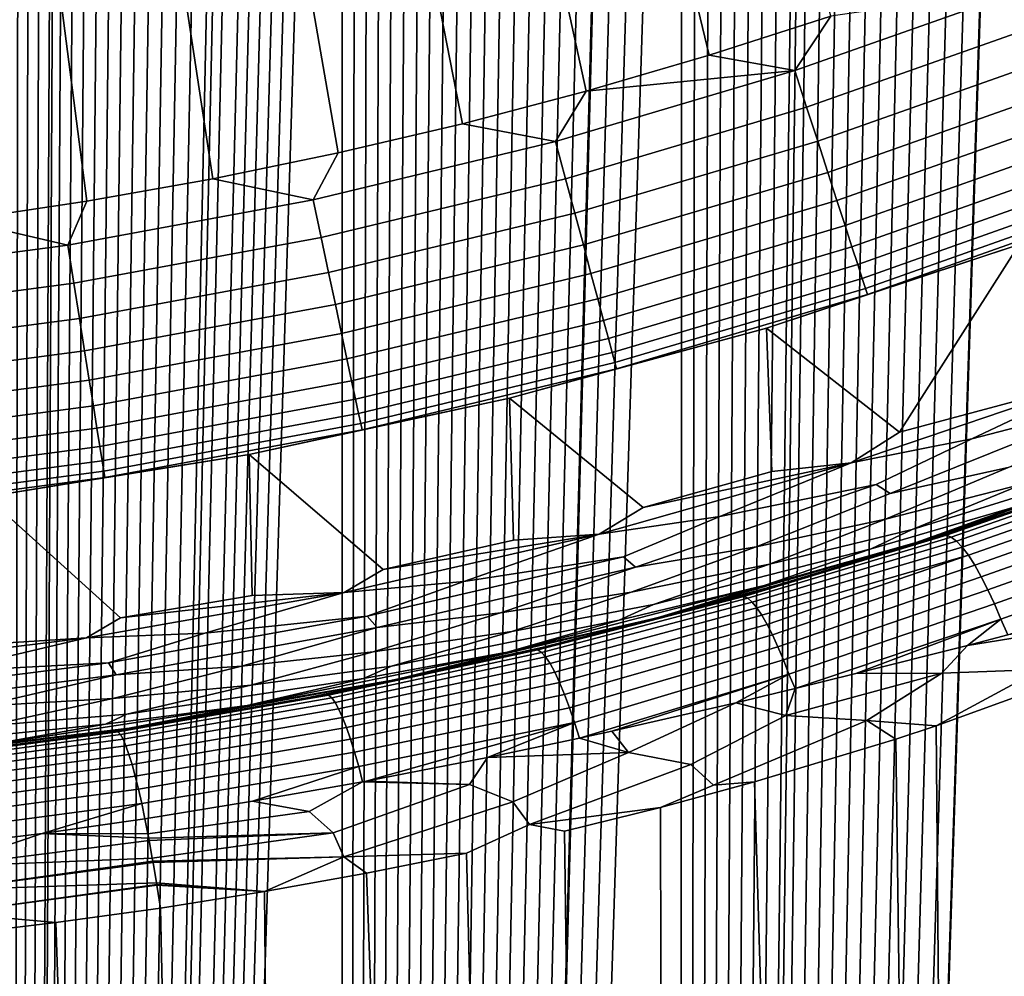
# Model space of a CAD drawing. Header units: metres. Extents: x -109 to 109, y -100 to 58.
# Tile 329 of 642: x 2.51 to 6.05, y -32.37 to -28.92. Entities that reach past the tile are written whole.
import ezdxf

# ---------------------------------------------------------------- set-up
doc = ezdxf.new("R2010")
doc.units = ezdxf.units.M
doc.layers.add('solid_21_062_100_XXX', color=7, linetype='CONTINUOUS')

msp = doc.modelspace()

# ---------------------------------------------------------------- linework, layer by layer
at = {"layer": 'solid_21_062_100_XXX'}
for points in [[(2.450429, -62.700001, -20.382187), (2.468585, -23.702034, -20.380392), (2.509579, -23.747519, -20.376291)], [(2.450429, -62.700001, -20.382187), (2.509579, -23.747519, -20.376291), (2.551752, -23.793871, -20.372)], [(2.450429, -62.700001, -20.382187), (2.551752, -23.793871, -20.372), (2.595147, -23.841135, -20.367508)], [(2.450429, -62.700001, -20.382187), (2.595147, -23.841135, -20.367508), (2.639704, -23.889252, -20.362818)], [(2.450429, -62.700001, -20.382187), (2.639704, -23.889252, -20.362818), (2.652299, -23.902782, -20.361477)], [(2.450429, -62.700001, -20.382187), (2.652299, -23.902782, -20.361477), (2.685444, -23.938244, -20.357918)], [(2.450429, -62.700001, -20.382187), (2.685444, -23.938244, -20.357918), (2.732424, -23.988165, -20.352798)], [(2.450429, -62.700001, -20.382187), (2.732424, -23.988165, -20.352798), (2.780701, -24.039076, -20.347443)], [(2.450429, -62.700001, -20.382187), (2.780701, -24.039076, -20.347443), (2.830244, -24.090942, -20.341846)], [(2.450429, -62.700001, -20.382187), (2.830244, -24.090942, -20.341846), (2.881027, -24.143745, -20.336008)], [(2.450429, -62.700001, -20.382187), (2.881027, -24.143745, -20.336008), (2.933118, -24.197546, -20.329908)], [(2.450429, -62.700001, -20.382187), (2.933118, -24.197546, -20.329908), (2.986582, -24.252407, -20.323534)], [(2.450429, -62.700001, -20.382187), (2.986582, -24.252407, -20.323534), (3.041437, -24.30835, -20.316874)], [(2.450429, -62.700001, -20.382187), (3.041437, -24.30835, -20.316874), (3.097605, -24.365299, -20.309923)], [(2.450429, -62.700001, -20.382187), (3.097605, -24.365299, -20.309923), (3.155154, -24.423321, -20.30267)], [(2.450429, -62.700001, -20.382187), (3.155154, -24.423321, -20.30267), (3.214164, -24.482489, -20.295092)], [(2.450429, -62.700001, -20.382187), (3.214164, -24.482489, -20.295092), (3.274699, -24.542862, -20.287169)], [(2.450429, -62.700001, -20.382187), (3.274699, -24.542862, -20.287169), (3.298884, -24.566898, -20.28396)], [(2.450429, -62.700001, -20.382187), (3.298884, -24.566898, -20.28396), (3.336655, -24.604347, -20.278904)], [(2.450429, -62.700001, -20.382187), (3.336655, -24.604347, -20.278904), (3.400076, -24.666988, -20.270279)], [(2.450429, -62.700001, -20.382187), (3.400076, -24.666988, -20.270279), (3.443219, -24.709433, -20.264318)], [(2.450429, -62.700001, -20.382187), (3.443219, -24.709433, -20.264318), (3.487085, -24.752453, -20.258179)], [(2.450429, -62.700001, -20.382187), (3.487085, -24.752453, -20.258179), (3.531701, -24.796076, -20.251854)], [(2.450429, -62.700001, -20.382187), (3.531701, -24.796076, -20.251854), (3.577016, -24.840256, -20.245344)], [(2.450429, -62.700001, -20.382187), (3.577016, -24.840256, -20.245344), (3.623007, -24.884975, -20.238653)], [(2.450429, -62.700001, -20.382187), (3.623007, -24.884975, -20.238653), (3.669708, -24.930264, -20.231768), (3.668262, -62.700001, -20.231981)], [(3.668262, -62.700001, -20.231981), (3.669708, -24.930264, -20.231768), (3.717154, -24.976149, -20.22468)], [(3.668262, -62.700001, -20.231981), (3.717154, -24.976149, -20.22468), (3.76538, -25.022659, -20.217381)], [(3.668262, -62.700001, -20.231981), (3.76538, -25.022659, -20.217381), (3.814418, -25.069824, -20.20986)], [(3.668262, -62.700001, -20.231981), (3.814418, -25.069824, -20.20986), (3.864271, -25.117647, -20.202112)], [(3.668262, -62.700001, -20.231981), (3.864271, -25.117647, -20.202112), (3.914855, -25.166061, -20.194145)], [(3.668262, -62.700001, -20.231981), (3.914855, -25.166061, -20.194145), (3.967694, -25.216515, -20.185709)], [(3.668262, -62.700001, -20.231981), (3.967694, -25.216515, -20.185709), (4.018344, -25.264765, -20.177513)], [(3.668262, -62.700001, -20.231981), (4.018344, -25.264765, -20.177513), (4.071334, -25.315121, -20.168827)], [(3.668262, -62.700001, -20.231981), (4.071334, -25.315121, -20.168827), (4.125209, -25.366194, -20.159874)], [(3.668262, -62.700001, -20.231981), (4.125209, -25.366194, -20.159874), (4.180007, -25.418011, -20.150642)], [(3.668262, -62.700001, -20.231981), (4.180007, -25.418011, -20.150642), (4.235645, -25.470512, -20.141142)], [(3.668262, -62.700001, -20.231981), (4.235645, -25.470512, -20.141142), (4.2921, -25.52368, -20.131371)], [(3.668262, -62.700001, -20.231981), (4.2921, -25.52368, -20.131371), (4.349421, -25.577551, -20.121313)], [(3.668262, -62.700001, -20.231981), (4.349421, -25.577551, -20.121313), (4.407659, -25.632166, -20.110952)], [(3.668262, -62.700001, -20.231981), (4.407659, -25.632166, -20.110952), (4.466864, -25.687563, -20.100275)], [(3.668262, -62.700001, -20.231981), (4.466864, -25.687563, -20.100275), (4.527086, -25.74378, -20.089262)], [(3.668262, -62.700001, -20.231981), (4.527086, -25.74378, -20.089262), (4.588316, -25.800812, -20.077909)], [(3.668262, -62.700001, -20.231981), (4.588316, -25.800812, -20.077909), (4.647341, -25.8557, -20.066816)], [(3.668262, -62.700001, -20.231981), (4.647341, -25.8557, -20.066816), (4.650437, -25.858576, -20.066231)], [(3.668262, -62.700001, -20.231981), (4.650437, -25.858576, -20.066231), (4.713496, -25.917107, -20.054207)], [(3.668262, -62.700001, -20.231981), (4.713496, -25.917107, -20.054207), (4.777555, -25.97645, -20.041822)], [(3.668262, -62.700001, -20.231981), (4.777555, -25.97645, -20.041822), (4.842675, -26.036648, -20.029055)], [(3.668262, -62.700001, -20.231981), (4.842675, -26.036648, -20.029055), (4.892247, -26.082384, -20.019215), (4.877259, -62.700001, -20.022202)], [(4.877259, -62.700001, -20.022202), (4.892247, -26.082384, -20.019215), (4.942475, -26.128647, -20.009138)], [(4.877259, -62.700001, -20.022202), (4.942475, -26.128647, -20.009138), (4.993352, -26.175432, -19.998823)], [(4.877259, -62.700001, -20.022202), (4.993352, -26.175432, -19.998823), (5.044782, -26.222672, -19.988283)], [(4.877259, -62.700001, -20.022202), (5.044782, -26.222672, -19.988283), (5.096784, -26.270382, -19.97751)], [(4.877259, -62.700001, -20.022202), (5.096784, -26.270382, -19.97751), (5.149389, -26.318584, -19.966497)], [(4.877259, -62.700001, -20.022202), (5.149389, -26.318584, -19.966497), (5.202631, -26.3673, -19.955231)], [(4.877259, -62.700001, -20.022202), (5.202631, -26.3673, -19.955231), (5.25654, -26.41655, -19.943699)], [(4.877259, -62.700001, -20.022202), (5.25654, -26.41655, -19.943699), (5.311149, -26.466358, -19.93189)], [(4.877259, -62.700001, -20.022202), (5.311149, -26.466358, -19.93189), (5.332459, -26.485773, -19.927246)], [(4.989884, -29.051186, 28.576704), (5.428126, -28.910105, 28.576704), (4.789046, -26.486309, 30.020081), (4.403313, -26.61524, 30.020081)], [(4.877259, -62.700001, -20.022202), (5.332459, -26.485773, -19.927246), (5.366488, -26.516747, -19.919792)], [(4.877259, -62.700001, -20.022202), (5.366488, -26.516747, -19.919792), (5.422589, -26.567738, -19.907394)], [(4.877259, -62.700001, -20.022202), (5.422589, -26.567738, -19.907394), (5.47938, -26.619284, -19.894707)], [(4.547982, -29.180349, 28.576704), (4.989884, -29.051186, 28.576704), (4.403313, -26.61524, 30.020081), (4.014115, -26.733301, 30.020081)], [(4.877259, -62.700001, -20.022202), (5.47938, -26.619284, -19.894707), (5.536794, -26.671343, -19.881739)], [(4.877259, -62.700001, -20.022202), (5.536794, -26.671343, -19.881739), (5.594869, -26.723942, -19.868477)], [(4.102744, -29.297499, 28.576704), (4.547982, -29.180349, 28.576704), (4.014115, -26.733301, 30.020081), (3.621759, -26.840401, 30.020081)], [(4.877259, -62.700001, -20.022202), (5.594869, -26.723942, -19.868477), (5.653643, -26.777103, -19.854906)], [(4.877259, -62.700001, -20.022202), (5.653643, -26.777103, -19.854906), (5.713156, -26.830854, -19.841013)], [(3.654497, -29.40255, 28.576704), (4.102744, -29.297499, 28.576704), (3.621759, -26.840401, 30.020081), (3.226553, -26.936455, 30.020081)], [(4.877259, -62.700001, -20.022202), (5.713156, -26.830854, -19.841013), (5.773446, -26.885218, -19.826782)], [(4.877259, -62.700001, -20.022202), (5.773446, -26.885218, -19.826782), (5.834549, -26.940218, -19.812197)], [(3.203571, -29.495422, 28.576704), (3.654497, -29.40255, 28.576704), (3.226553, -26.936455, 30.020081), (2.82881, -27.021387, 30.020081)], [(4.877259, -62.700001, -20.022202), (5.834549, -26.940218, -19.812197), (5.896506, -26.99588, -19.797243)], [(4.877259, -62.700001, -20.022202), (5.896506, -26.99588, -19.797243), (5.959335, -27.052219, -19.781908)], [(2.750294, -29.576052, 28.576704), (3.203571, -29.495422, 28.576704), (2.82881, -27.021387, 30.020081), (2.42884, -27.095129, 30.020081)], [(4.877259, -62.700001, -20.022202), (5.959335, -27.052219, -19.781908), (6.020229, -27.106768, -19.766882)], [(2.295, -29.644375, 28.576704), (2.750294, -29.576052, 28.576704), (2.42884, -27.095129, 30.020081), (2.02696, -27.157627, 30.020081)], [(4.877259, -62.700001, -20.022202), (6.020229, -27.106768, -19.766882), (6.02288, -27.109142, -19.766224)], [(4.877259, -62.700001, -20.022202), (6.02288, -27.109142, -19.766224), (6.087142, -27.166649, -19.750181), (6.074505, -62.700001, -19.753351)], [(6.144477, -28.806911, 28.483959), (5.428126, -28.910105, 28.576704), (5.29832, -29.106552, 28.483959)], [(6.144477, -28.806911, 28.483959), (5.29832, -29.106552, 28.483959), (5.341165, -29.238415, 28.377752), (6.194165, -28.936352, 28.377752)], [(5.29832, -29.106552, 28.483959), (5.428126, -28.910105, 28.576704), (4.989884, -29.051186, 28.576704)], [(6.194165, -28.936352, 28.377752), (5.341165, -29.238415, 28.377752), (5.380983, -29.360962, 28.259855), (6.240342, -29.056646, 28.259855)], [(5.29832, -29.106552, 28.483959), (4.989884, -29.051186, 28.576704), (4.547982, -29.180349, 28.576704)], [(6.240342, -29.056646, 28.259855), (5.380983, -29.360962, 28.259855), (5.41747, -29.473261, 28.131165), (6.282657, -29.166882, 28.131165)], [(5.29832, -29.106552, 28.483959), (4.547982, -29.180349, 28.576704), (4.43764, -29.361496, 28.483959)], [(5.29832, -29.106552, 28.483959), (4.43764, -29.361496, 28.483959), (4.473525, -29.49542, 28.377752), (5.341165, -29.238415, 28.377752)], [(4.43764, -29.361496, 28.483959), (4.547982, -29.180349, 28.576704), (4.102744, -29.297499, 28.576704)], [(6.282657, -29.166882, 28.131165), (5.41747, -29.473261, 28.131165), (5.45035, -29.574453, 27.992664), (6.320787, -29.266214, 27.992664)], [(5.341165, -29.238415, 28.377752), (4.473525, -29.49542, 28.377752), (4.506875, -29.619884, 28.259855), (5.380983, -29.360962, 28.259855)], [(6.320787, -29.266214, 27.992664), (5.45035, -29.574453, 27.992664), (5.47937, -29.663767, 27.845409), (6.354442, -29.353888, 27.845409)], [(3.564796, -29.571047, 28.483959), (4.43764, -29.361496, 28.483959), (4.102744, -29.297499, 28.576704), (3.654497, -29.40255, 28.576704)], [(4.43764, -29.361496, 28.483959), (3.564796, -29.571047, 28.483959), (3.593623, -29.706667, 28.377752), (4.473525, -29.49542, 28.377752)], [(5.380983, -29.360962, 28.259855), (4.506875, -29.619884, 28.259855), (4.537435, -29.733938, 28.131165), (5.41747, -29.473261, 28.131165)], [(6.354442, -29.353888, 27.845409), (5.47937, -29.663767, 27.845409), (5.50431, -29.740524, 27.690523), (6.383365, -29.429234, 27.690523)], [(3.564796, -29.571047, 28.483959), (3.654497, -29.40255, 28.576704), (3.203571, -29.495422, 28.576704)], [(6.383365, -29.429234, 27.690523), (5.50431, -29.740524, 27.690523), (5.524979, -29.804136, 27.529186), (6.407334, -29.491676, 27.529186)], [(5.41747, -29.473261, 28.131165), (4.537435, -29.733938, 28.131165), (4.564973, -29.836714, 27.992664), (5.45035, -29.574453, 27.992664)], [(2.682182, -29.734631, 28.483959), (3.564796, -29.571047, 28.483959), (3.203571, -29.495422, 28.576704), (2.750294, -29.576052, 28.576704)], [(4.473525, -29.49542, 28.377752), (3.593623, -29.706667, 28.377752), (3.620413, -29.832705, 28.259855), (4.506875, -29.619884, 28.259855)], [(6.407334, -29.491676, 27.529186), (5.524979, -29.804136, 27.529186), (5.541219, -29.854118, 27.362629), (6.426168, -29.540741, 27.362629)], [(6.426168, -29.540741, 27.362629), (5.541219, -29.854118, 27.362629), (5.552907, -29.890091, 27.192122), (6.439723, -29.576054, 27.192122)], [(2.682182, -29.734631, 28.483959), (2.750294, -29.576052, 28.576704), (2.295, -29.644375, 28.576704)], [(3.564796, -29.571047, 28.483959), (2.682182, -29.734631, 28.483959), (2.703871, -29.871572, 28.377752), (3.593623, -29.706667, 28.377752)], [(5.45035, -29.574453, 27.992664), (4.564973, -29.836714, 27.992664), (4.58928, -29.927423, 27.845409), (5.47937, -29.663767, 27.845409)], [(6.439723, -29.576054, 27.192122), (5.552907, -29.890091, 27.192122), (5.559954, -29.911779, 27.018965), (6.447896, -29.597343, 27.018965)], [(4.506875, -29.619884, 28.259855), (3.620413, -29.832705, 28.259855), (3.644963, -29.948202, 28.131165), (4.537435, -29.733938, 28.131165)], [(6.447896, -29.597343, 27.018965), (5.559954, -29.911779, 27.018965), (6.106299, -29.732605, 26.844654)], [(1.792216, -29.851797, 28.483959), (2.682182, -29.734631, 28.483959), (2.295, -29.644375, 28.576704), (1.838023, -29.700346, 28.576704)], [(5.47937, -29.663767, 27.845409), (4.58928, -29.927423, 27.845409), (4.610168, -30.005381, 27.690523), (5.50431, -29.740524, 27.690523)], [(3.593623, -29.706667, 28.377752), (2.703871, -29.871572, 28.377752), (2.724029, -29.99884, 28.259855), (3.620413, -29.832705, 28.259855)], [(2.682182, -29.734631, 28.483959), (1.792216, -29.851797, 28.483959), (1.806709, -29.989685, 28.377752), (2.703871, -29.871572, 28.377752)], [(4.537435, -29.733938, 28.131165), (3.644963, -29.948202, 28.131165), (3.667085, -30.052277, 27.992664), (4.564973, -29.836714, 27.992664)], [(5.50431, -29.740524, 27.690523), (4.610168, -30.005381, 27.690523), (4.627479, -30.069986, 27.529186), (5.524979, -29.804136, 27.529186)], [(6.106299, -29.732605, 26.844654), (5.196455, -30.033596, 26.844654), (5.196467, -30.03359, 25.997431), (6.106326, -29.732594, 25.997431)], [(5.559954, -29.911779, 27.018965), (5.196455, -30.033596, 26.844654), (6.106299, -29.732605, 26.844654)], [(5.675075, -30.408052, 25.997431), (6.106326, -29.732594, 25.997431), (5.196467, -30.03359, 25.997431)], [(6.393234, -30.215828, 26.000853), (6.581801, -30.08959, 25.997431), (6.106326, -29.732594, 25.997431), (5.675075, -30.408052, 25.997431)], [(3.620413, -29.832705, 28.259855), (2.724029, -29.99884, 28.259855), (2.7425, -30.115463, 28.131165), (3.644963, -29.948202, 28.131165)], [(4.564973, -29.836714, 27.992664), (3.667085, -30.052277, 27.992664), (3.68661, -30.144136, 27.845409), (4.58928, -29.927423, 27.845409)], [(5.524979, -29.804136, 27.529186), (4.627479, -30.069986, 27.529186), (4.641081, -30.12075, 27.362629), (5.541219, -29.854118, 27.362629)], [(2.703871, -29.871572, 28.377752), (1.806709, -29.989685, 28.377752), (1.820178, -30.117834, 28.259855), (2.724029, -29.99884, 28.259855)], [(5.541219, -29.854118, 27.362629), (4.641081, -30.12075, 27.362629), (4.650871, -30.157286, 27.192122), (5.552907, -29.890091, 27.192122)], [(5.552907, -29.890091, 27.192122), (4.650871, -30.157286, 27.192122), (4.656773, -30.179314, 27.018965), (5.559954, -29.911779, 27.018965)], [(4.58928, -29.927423, 27.845409), (3.68661, -30.144136, 27.845409), (3.70339, -30.223078, 27.690523), (4.610168, -30.005381, 27.690523)], [(5.559954, -29.911779, 27.018965), (4.656773, -30.179314, 27.018965), (5.196455, -30.033596, 26.844654)], [(3.644963, -29.948202, 28.131165), (2.7425, -30.115463, 28.131165), (2.759145, -30.220554, 27.992664), (3.667085, -30.052277, 27.992664)], [(2.724029, -29.99884, 28.259855), (1.820178, -30.117834, 28.259855), (1.83252, -30.235266, 28.131165), (2.7425, -30.115463, 28.131165)], [(4.610168, -30.005381, 27.690523), (3.70339, -30.223078, 27.690523), (3.717296, -30.288502, 27.529186), (4.627479, -30.069986, 27.529186)], [(5.215682, -30.549551, 25.997431), (5.196467, -30.03359, 25.997431), (4.271876, -30.285736, 25.997431), (4.752761, -30.679073, 25.997431)], [(5.196455, -30.033596, 26.844654), (4.271881, -30.285738, 26.844654), (4.271876, -30.285736, 25.997431), (5.196467, -30.03359, 25.997431)], [(4.656773, -30.179314, 27.018965), (4.271881, -30.285738, 26.844654), (5.196455, -30.033596, 26.844654)], [(5.501049, -30.517872, 26.000853), (5.675075, -30.408052, 25.997431), (5.196467, -30.03359, 25.997431), (5.215682, -30.549551, 25.997431)], [(3.667085, -30.052277, 27.992664), (2.759145, -30.220554, 27.992664), (2.773836, -30.313309, 27.845409), (3.68661, -30.144136, 27.845409)], [(4.627479, -30.069986, 27.529186), (3.717296, -30.288502, 27.529186), (3.728223, -30.339909, 27.362629), (4.641081, -30.12075, 27.362629)], [(2.7425, -30.115463, 28.131165), (1.83252, -30.235266, 28.131165), (1.843642, -30.341082, 27.992664), (2.759145, -30.220554, 27.992664)], [(4.641081, -30.12075, 27.362629), (3.728223, -30.339909, 27.362629), (3.736087, -30.376907, 27.192122), (4.650871, -30.157286, 27.192122)], [(6.393234, -30.215828, 26.000853), (5.936106, -30.431103, 26.011074), (6.486239, -30.289124, 26.02792), (6.828547, -30.10503, 26.011074)], [(3.68661, -30.144136, 27.845409), (2.773836, -30.313309, 27.845409), (2.786461, -30.393021, 27.690523), (3.70339, -30.223078, 27.690523)], [(4.650871, -30.157286, 27.192122), (3.736087, -30.376907, 27.192122), (3.740828, -30.399212, 27.018965), (4.656773, -30.179314, 27.018965)], [(4.656773, -30.179314, 27.018965), (3.740828, -30.399212, 27.018965), (4.271881, -30.285738, 26.844654)], [(2.759145, -30.220554, 27.992664), (1.843642, -30.341082, 27.992664), (1.853458, -30.434479, 27.845409), (2.773836, -30.313309, 27.845409)], [(3.70339, -30.223078, 27.690523), (2.786461, -30.393021, 27.690523), (2.796924, -30.459084, 27.529186), (3.717296, -30.288502, 27.529186)], [(6.393234, -30.215828, 26.000853), (5.675075, -30.408052, 25.997431), (5.501049, -30.517872, 26.000853)], [(6.393234, -30.215828, 26.000853), (5.501049, -30.517872, 26.000853), (5.936106, -30.431103, 26.011074)], [(3.717296, -30.288502, 27.529186), (2.796924, -30.459084, 27.529186), (2.805146, -30.510992, 27.362629), (3.728223, -30.339909, 27.362629)], [(4.286537, -30.796541, 25.997431), (4.271876, -30.285736, 25.997431), (3.335177, -30.488316, 25.997431), (3.817519, -30.901838, 25.997431)], [(4.271881, -30.285738, 26.844654), (3.335197, -30.488314, 26.844654), (3.335177, -30.488316, 25.997431), (4.271876, -30.285736, 25.997431)], [(3.740828, -30.399212, 27.018965), (3.335197, -30.488314, 26.844654), (4.271881, -30.285738, 26.844654)], [(4.594682, -30.774242, 26.000853), (4.752761, -30.679073, 25.997431), (4.271876, -30.285736, 25.997431), (4.286537, -30.796541, 25.997431)], [(5.641835, -30.628763, 26.0511), (6.486239, -30.289124, 26.02792), (5.936106, -30.431103, 26.011074), (5.591073, -30.595524, 26.02792)], [(6.065928, -30.534986, 26.080217), (6.544361, -30.317604, 26.0511), (6.486239, -30.289124, 26.02792), (5.641835, -30.628763, 26.0511)], [(2.773836, -30.313309, 27.845409), (1.853458, -30.434479, 27.845409), (1.861894, -30.514742, 27.690523), (2.786461, -30.393021, 27.690523)], [(3.728223, -30.339909, 27.362629), (2.805146, -30.510992, 27.362629), (2.811062, -30.548349, 27.192122), (3.736087, -30.376907, 27.192122)], [(2.786461, -30.393021, 27.690523), (1.861894, -30.514742, 27.690523), (1.868886, -30.581263, 27.529186), (2.796924, -30.459084, 27.529186)], [(3.736087, -30.376907, 27.192122), (2.811062, -30.548349, 27.192122), (2.81463, -30.570873, 27.018965), (3.740828, -30.399212, 27.018965)], [(3.740828, -30.399212, 27.018965), (2.81463, -30.570873, 27.018965), (3.335197, -30.488314, 26.844654)], [(5.501049, -30.517872, 26.000853), (5.028182, -30.711184, 26.011074), (5.591073, -30.595524, 26.02792), (5.936106, -30.431103, 26.011074)], [(6.121767, -30.593918, 26.154175), (6.526102, -30.41284, 26.114773), (6.065928, -30.534986, 26.080217), (5.624823, -30.721035, 26.114773)], [(6.467027, -30.526917, 26.244745), (6.63555, -30.439829, 26.197748), (6.121767, -30.593918, 26.154175), (5.720487, -30.757452, 26.197748)], [(2.796924, -30.459084, 27.529186), (1.868886, -30.581263, 27.529186), (1.874379, -30.63353, 27.362629), (2.805146, -30.510992, 27.362629)], [(2.805146, -30.510992, 27.362629), (1.874379, -30.63353, 27.362629), (1.878333, -30.671146, 27.192122), (2.811062, -30.548349, 27.192122)], [(3.335197, -30.488314, 26.844654), (2.38906, -30.640751, 26.844654), (2.38903, -30.640753, 25.997431), (3.335177, -30.488316, 25.997431)], [(3.345834, -30.994926, 25.997431), (3.335177, -30.488316, 25.997431), (2.38903, -30.640753, 25.997431), (2.872047, -31.075703, 25.997431)], [(2.81463, -30.570873, 27.018965), (2.38906, -30.640751, 26.844654), (3.335197, -30.488314, 26.844654)], [(3.676472, -30.984282, 26.000853), (3.817519, -30.901838, 25.997431), (3.335177, -30.488316, 25.997431), (3.345834, -30.994926, 25.997431)], [(5.735722, -30.80513, 26.345739), (6.30602, -30.616961, 26.39743), (6.653216, -30.48666, 26.345739)], [(5.735722, -30.80513, 26.345739), (6.653216, -30.48666, 26.345739), (6.100368, -30.674147, 26.294359)], [(5.501049, -30.517872, 26.000853), (4.752761, -30.679073, 25.997431), (4.594682, -30.774242, 26.000853)], [(5.501049, -30.517872, 26.000853), (4.594682, -30.774242, 26.000853), (5.028182, -30.711184, 26.011074)], [(5.501049, -30.517872, 26.000853), (5.215682, -30.549551, 25.997431), (4.752761, -30.679073, 25.997431)], [(5.624823, -30.721035, 26.114773), (6.065928, -30.534986, 26.080217), (5.641835, -30.628763, 26.0511), (5.158971, -30.819717, 26.080217)], [(6.100368, -30.674147, 26.294359), (6.467027, -30.526917, 26.244745), (5.720487, -30.757452, 26.197748), (5.573359, -30.827858, 26.244745)], [(6.543478, -30.531128, 28.054291), (6.30602, -30.616961, 26.39743), (5.837693, -30.775854, 26.39743), (5.854366, -30.770432, 28.236496)], [(6.558822, -30.529736, 28.115686), (6.543478, -30.531128, 28.054291), (5.854366, -30.770432, 28.236496), (5.844819, -30.777784, 28.304277)], [(5.861763, -30.784941, 28.365065), (6.577509, -30.535582, 28.175873), (6.558822, -30.529736, 28.115686), (5.844819, -30.777784, 28.304277)], [(5.880685, -30.799665, 28.423874), (6.598411, -30.548876, 28.234114), (6.577509, -30.535582, 28.175873), (5.861763, -30.784941, 28.365065)], [(2.811062, -30.548349, 27.192122), (1.878333, -30.671146, 27.192122), (1.880717, -30.693825, 27.018965), (2.81463, -30.570873, 27.018965)], [(2.81463, -30.570873, 27.018965), (1.880717, -30.693825, 27.018965), (2.38906, -30.640751, 26.844654)], [(5.90128, -30.821718, 28.479757), (6.621192, -30.569408, 28.289478), (6.598411, -30.548876, 28.234114), (5.880685, -30.799665, 28.423874)], [(5.923215, -30.850744, 28.531815), (6.645489, -30.596849, 28.341078), (6.621192, -30.569408, 28.289478), (5.90128, -30.821718, 28.479757)], [(4.724606, -30.893457, 26.0511), (5.591073, -30.595524, 26.02792), (5.028182, -30.711184, 26.011074), (4.681521, -30.856138, 26.02792)], [(5.158971, -30.819717, 26.080217), (5.641835, -30.628763, 26.0511), (5.591073, -30.595524, 26.02792), (4.724606, -30.893457, 26.0511)], [(5.720487, -30.757452, 26.197748), (6.121767, -30.593918, 26.154175), (5.624823, -30.721035, 26.114773), (5.207429, -30.882648, 26.154175)], [(5.735722, -30.80513, 26.345739), (5.837693, -30.775854, 26.39743), (6.30602, -30.616961, 26.39743)], [(5.946137, -30.886274, 28.579201), (6.670911, -30.630756, 28.388086), (6.645489, -30.596849, 28.341078), (5.923215, -30.850744, 28.531815)], [(2.748784, -31.147444, 26.000853), (2.872047, -31.075703, 25.997431), (2.38903, -30.640753, 25.997431), (1.918959, -31.200205, 25.997431)], [(5.969676, -30.927736, 28.621157), (6.697051, -30.670589, 28.429749), (6.670911, -30.630756, 28.388086), (5.946137, -30.886274, 28.579201)], [(5.735722, -30.80513, 26.345739), (6.100368, -30.674147, 26.294359), (5.573359, -30.827858, 26.244745), (5.188568, -30.959801, 26.294359)], [(5.993451, -30.974461, 28.657003), (6.723491, -30.715708, 28.465401), (6.697051, -30.670589, 28.429749), (5.969676, -30.927736, 28.621157)], [(4.594682, -30.774242, 26.000853), (4.107142, -30.944544, 26.011074), (4.681521, -30.856138, 26.02792), (5.028182, -30.711184, 26.011074)], [(5.207429, -30.882648, 26.154175), (5.624823, -30.721035, 26.114773), (5.158971, -30.819717, 26.080217), (4.709079, -30.983143, 26.114773)], [(6.01708, -31.025696, 28.686161), (6.749806, -30.76539, 28.494467), (6.723491, -30.715708, 28.465401), (5.993451, -30.974461, 28.657003)], [(5.573359, -30.827858, 26.244745), (5.720487, -30.757452, 26.197748), (5.207429, -30.882648, 26.154175), (4.790313, -31.027643, 26.197748)], [(4.594682, -30.774242, 26.000853), (3.817519, -30.901838, 25.997431), (3.676472, -30.984282, 26.000853)], [(4.594682, -30.774242, 26.000853), (3.676472, -30.984282, 26.000853), (4.107142, -30.944544, 26.011074)], [(4.594682, -30.774242, 26.000853), (4.286537, -30.796541, 25.997431), (3.817519, -30.901838, 25.997431)], [(5.830326, -30.778246, 28.242449), (5.365369, -30.92244, 26.39743), (4.889371, -31.056616, 26.39743), (5.102522, -30.998194, 28.410818)], [(5.844819, -30.777784, 28.304277), (5.830326, -30.778246, 28.242449), (5.102522, -30.998194, 28.410818), (5.11491, -30.998425, 28.46925)], [(5.11491, -30.998425, 28.46925), (5.129033, -31.005527, 28.52685), (5.861763, -30.784941, 28.365065), (5.844819, -30.777784, 28.304277)], [(5.129033, -31.005527, 28.52685), (5.144704, -31.019398, 28.582794), (5.880685, -30.799665, 28.423874), (5.861763, -30.784941, 28.365065)], [(5.854366, -30.770432, 28.236496), (5.837693, -30.775854, 26.39743), (5.365369, -30.92244, 26.39743), (5.830326, -30.778246, 28.242449)], [(5.735722, -30.80513, 26.345739), (5.365369, -30.92244, 26.39743), (5.837693, -30.775854, 26.39743)], [(5.844819, -30.777784, 28.304277), (5.854366, -30.770432, 28.236496), (5.830326, -30.778246, 28.242449)], [(6.040181, -31.08061, 28.708162), (6.775576, -30.818842, 28.516485), (6.749806, -30.76539, 28.494467), (6.01708, -31.025696, 28.686161)], [(4.709079, -30.983143, 26.114773), (5.158971, -30.819717, 26.080217), (4.724606, -30.893457, 26.0511), (4.238746, -31.0581, 26.080217)], [(5.188568, -30.959801, 26.294359), (5.573359, -30.827858, 26.244745), (4.790313, -31.027643, 26.197748), (4.665774, -31.083778, 26.244745)], [(4.803077, -31.07604, 26.345739), (5.365369, -30.92244, 26.39743), (5.735722, -30.80513, 26.345739)], [(4.803077, -31.07604, 26.345739), (5.735722, -30.80513, 26.345739), (5.188568, -30.959801, 26.294359)], [(5.144704, -31.019398, 28.582794), (5.1617, -31.039833, 28.636284), (5.90128, -30.821718, 28.479757), (5.880685, -30.799665, 28.423874)], [(5.1617, -31.039833, 28.636284), (5.179778, -31.066545, 28.686558), (5.923215, -30.850744, 28.531815), (5.90128, -30.821718, 28.479757)], [(6.775576, -30.818842, 28.516485), (6.040181, -31.08061, 28.708162), (6.064847, -31.137194, 28.721966), (6.800386, -30.875202, 28.531101)], [(4.107142, -30.944544, 26.011074), (3.759925, -31.070295, 26.02792), (4.681521, -30.856138, 26.02792)], [(4.724606, -30.893457, 26.0511), (4.681521, -30.856138, 26.02792), (3.759925, -31.070295, 26.02792), (3.795064, -31.110996, 26.0511)], [(5.179778, -31.066545, 28.686558), (5.19868, -31.099154, 28.732895), (5.923215, -30.850744, 28.531815)], [(5.218137, -31.137192, 28.774635), (5.946137, -30.886274, 28.579201), (5.923215, -30.850744, 28.531815), (5.19868, -31.099154, 28.732895)], [(4.238746, -31.0581, 26.080217), (4.724606, -30.893457, 26.0511), (3.795064, -31.110996, 26.0511)], [(4.790313, -31.027643, 26.197748), (5.207429, -30.882648, 26.154175), (4.709079, -30.983143, 26.114773), (4.279572, -31.124432, 26.154175)], [(5.23787, -31.180115, 28.811184), (5.969676, -30.927736, 28.621157), (5.946137, -30.886274, 28.579201), (5.218137, -31.137192, 28.774635)], [(4.803077, -31.07604, 26.345739), (4.889371, -31.056616, 26.39743), (5.365369, -30.92244, 26.39743)], [(5.257598, -31.227314, 28.84202), (5.993451, -30.974461, 28.657003), (5.969676, -30.927736, 28.621157), (5.23787, -31.180115, 28.811184)], [(3.676472, -30.984282, 26.000853), (3.175389, -31.130577, 26.011074), (3.759925, -31.070295, 26.02792), (4.107142, -30.944544, 26.011074)], [(4.263489, -31.198975, 26.294359), (5.188568, -30.959801, 26.294359), (4.665774, -31.083778, 26.244745)], [(4.803077, -31.07604, 26.345739), (5.188568, -30.959801, 26.294359), (4.263489, -31.198975, 26.294359)], [(3.676472, -30.984282, 26.000853), (2.872047, -31.075703, 25.997431), (2.748784, -31.147444, 26.000853)], [(3.676472, -30.984282, 26.000853), (2.748784, -31.147444, 26.000853), (3.175389, -31.130577, 26.011074)], [(3.676472, -30.984282, 26.000853), (3.345834, -30.994926, 25.997431), (2.872047, -31.075703, 25.997431)], [(4.279572, -31.124432, 26.154175), (4.709079, -30.983143, 26.114773), (4.238746, -31.0581, 26.080217), (3.781225, -31.19849, 26.114773)], [(4.36216, -31.189713, 28.559793), (5.102522, -30.998194, 28.410818), (4.889371, -31.056616, 26.39743), (4.410026, -31.178293, 26.39743)], [(5.11491, -30.998425, 28.46925), (5.102522, -30.998194, 28.410818), (4.36216, -31.189713, 28.559793), (4.373829, -31.191029, 28.621721)], [(4.387043, -31.200079, 28.682686), (5.129033, -31.005527, 28.52685), (5.11491, -30.998425, 28.46925), (4.373829, -31.191029, 28.621721)], [(4.401696, -31.216696, 28.741695), (5.144704, -31.019398, 28.582794), (5.129033, -31.005527, 28.52685), (4.387043, -31.200079, 28.682686)], [(5.27704, -31.278112, 28.866701), (6.01708, -31.025696, 28.686161), (5.993451, -30.974461, 28.657003), (5.257598, -31.227314, 28.84202)], [(4.665774, -31.083778, 26.244745), (4.790313, -31.027643, 26.197748), (4.279572, -31.124432, 26.154175), (3.847486, -31.249687, 26.197748)], [(4.417557, -31.240616, 28.797813), (5.1617, -31.039833, 28.636284), (5.144704, -31.019398, 28.582794), (4.401696, -31.216696, 28.741695)], [(4.434373, -31.271458, 28.850151), (5.179778, -31.066545, 28.686558), (5.1617, -31.039833, 28.636284), (4.417557, -31.240616, 28.797813)], [(6.01708, -31.025696, 28.686161), (5.27704, -31.278112, 28.866701), (5.299438, -31.330366, 28.883987), (6.040181, -31.08061, 28.708162)], [(3.175389, -31.130577, 26.011074), (2.828655, -31.237448, 26.02792), (3.759925, -31.070295, 26.02792)], [(3.795064, -31.110996, 26.0511), (3.759925, -31.070295, 26.02792), (2.828655, -31.237448, 26.02792), (2.855631, -31.280813, 26.0511)], [(3.781225, -31.19849, 26.114773), (4.238746, -31.0581, 26.080217), (3.795064, -31.110996, 26.0511), (3.307617, -31.249521, 26.080217)], [(3.857745, -31.298676, 26.345739), (4.410026, -31.178293, 26.39743), (4.803077, -31.07604, 26.345739)], [(3.857745, -31.298676, 26.345739), (4.803077, -31.07604, 26.345739), (4.263489, -31.198975, 26.294359)], [(4.803077, -31.07604, 26.345739), (4.410026, -31.178293, 26.39743), (4.889371, -31.056616, 26.39743)], [(4.451878, -31.308731, 28.897871), (5.19868, -31.099154, 28.732895), (5.179778, -31.066545, 28.686558), (4.434373, -31.271458, 28.850151)], [(3.307617, -31.249521, 26.080217), (3.795064, -31.110996, 26.0511), (2.855631, -31.280813, 26.0511)], [(4.263489, -31.198975, 26.294359), (4.665774, -31.083778, 26.244745), (3.847486, -31.249687, 26.197748), (3.746536, -31.294039, 26.244745)], [(4.469792, -31.351845, 28.94022), (5.218137, -31.137192, 28.774635), (5.19868, -31.099154, 28.732895), (4.451878, -31.308731, 28.897871)], [(6.040181, -31.08061, 28.708162), (5.299438, -31.330366, 28.883987), (5.518614, -31.276476, 28.839605)], [(6.040181, -31.08061, 28.708162), (5.518614, -31.276476, 28.839605), (5.919842, -31.174877, 28.754253)], [(5.919842, -31.174877, 28.754253), (5.827469, -31.274632, 28.791639), (6.18297, -31.261879, 28.718245), (6.380569, -31.101143, 28.657248)], [(6.040181, -31.08061, 28.708162), (5.919842, -31.174877, 28.754253), (6.064847, -31.137194, 28.721966)], [(6.064847, -31.137194, 28.721966), (5.919842, -31.174877, 28.754253), (6.380569, -31.101143, 28.657248)], [(2.748784, -31.147444, 26.000853), (1.918959, -31.200205, 25.997431), (1.814011, -31.263311, 26.000853)], [(2.748784, -31.147444, 26.000853), (1.814011, -31.263311, 26.000853), (2.235353, -31.268793, 26.011074)], [(2.748784, -31.147444, 26.000853), (2.235353, -31.268793, 26.011074), (2.828655, -31.237448, 26.02792), (3.175389, -31.130577, 26.011074)], [(3.847486, -31.249687, 26.197748), (4.279572, -31.124432, 26.154175), (3.781225, -31.19849, 26.114773), (3.340604, -31.318636, 26.154175)], [(4.487832, -31.400112, 28.976522), (5.23787, -31.180115, 28.811184), (5.218137, -31.137192, 28.774635), (4.469792, -31.351845, 28.94022)], [(3.857745, -31.298676, 26.345739), (3.927661, -31.287388, 26.39743), (4.410026, -31.178293, 26.39743)], [(4.351015, -31.192354, 28.561867), (4.36216, -31.189713, 28.559793), (4.410026, -31.178293, 26.39743), (3.927661, -31.287388, 26.39743)], [(4.50571, -31.452768, 29.006201), (5.257598, -31.227314, 28.84202), (5.23787, -31.180115, 28.811184), (4.487832, -31.400112, 28.976522)], [(5.919842, -31.174877, 28.754253), (5.518614, -31.276476, 28.839605), (5.827469, -31.274632, 28.791639)], [(3.340604, -31.318636, 26.154175), (3.781225, -31.19849, 26.114773), (3.307617, -31.249521, 26.080217), (2.843647, -31.366524, 26.114773)], [(3.327497, -31.391056, 26.294359), (4.263489, -31.198975, 26.294359), (3.746536, -31.294039, 26.244745)], [(3.857745, -31.298676, 26.345739), (4.263489, -31.198975, 26.294359), (3.327497, -31.391056, 26.294359)], [(4.351015, -31.192354, 28.561867), (3.927661, -31.287388, 26.39743), (3.442606, -31.383823, 26.39743), (3.611029, -31.351831, 28.688311)], [(3.620768, -31.353794, 28.749048), (4.351015, -31.192354, 28.561867), (3.611029, -31.351831, 28.688311)], [(3.620768, -31.353794, 28.749048), (4.36216, -31.189713, 28.559793), (4.351015, -31.192354, 28.561867)], [(3.620768, -31.353794, 28.749048), (4.373829, -31.191029, 28.621721), (4.36216, -31.189713, 28.559793)], [(3.620768, -31.353794, 28.749048), (3.631681, -31.363188, 28.808887), (4.387043, -31.200079, 28.682686), (4.373829, -31.191029, 28.621721)], [(3.631681, -31.363188, 28.808887), (3.643731, -31.379847, 28.866898), (4.401696, -31.216696, 28.741695), (4.387043, -31.200079, 28.682686)], [(3.643731, -31.379847, 28.866898), (3.656734, -31.403517, 28.922203), (4.417557, -31.240616, 28.797813), (4.401696, -31.216696, 28.741695)], [(2.235353, -31.268793, 26.011074), (1.890106, -31.357162, 26.02792), (2.828655, -31.237448, 26.02792)], [(2.855631, -31.280813, 26.0511), (2.828655, -31.237448, 26.02792), (1.890106, -31.357162, 26.02792), (1.908756, -31.402466, 26.0511)], [(2.843647, -31.366524, 26.114773), (3.307617, -31.249521, 26.080217), (2.855631, -31.280813, 26.0511), (2.367982, -31.39349, 26.080217)], [(3.746536, -31.294039, 26.244745), (3.847486, -31.249687, 26.197748), (3.340604, -31.318636, 26.154175), (2.894495, -31.422997, 26.197748)], [(3.656734, -31.403517, 28.922203), (3.670495, -31.43384, 28.973963), (4.434373, -31.271458, 28.850151), (4.417557, -31.240616, 28.797813)], [(5.257598, -31.227314, 28.84202), (4.50571, -31.452768, 29.006201), (4.523703, -31.508347, 29.028507), (5.27704, -31.278112, 28.866701)], [(5.807103, -31.464251, 28.813631), (6.074505, -62.700001, 28.748213), (7.257117, -62.700001, 28.420938), (6.429682, -31.238861, 28.656469)], [(6.18297, -31.261879, 28.718245), (5.807103, -31.464251, 28.813631), (6.429682, -31.238861, 28.656469)], [(2.367982, -31.39349, 26.080217), (2.855631, -31.280813, 26.0511), (1.908756, -31.402466, 26.0511)], [(3.857745, -31.298676, 26.345739), (3.442606, -31.383823, 26.39743), (3.927661, -31.287388, 26.39743)], [(3.670495, -31.43384, 28.973963), (3.684804, -31.470354, 29.021395), (4.451878, -31.308731, 28.897871), (4.434373, -31.271458, 28.850151)], [(5.27704, -31.278112, 28.866701), (4.523703, -31.508347, 29.028507), (4.639439, -31.483162, 29.008184)], [(5.27704, -31.278112, 28.866701), (4.639439, -31.483162, 29.008184), (5.085751, -31.381573, 28.925779)], [(5.27704, -31.278112, 28.866701), (5.085751, -31.381573, 28.925779), (5.299438, -31.330366, 28.883987)], [(5.827469, -31.274632, 28.791639), (5.26676, -31.427338, 28.914114), (5.55809, -31.445225, 28.86655)], [(5.518614, -31.276476, 28.839605), (5.299438, -31.330366, 28.883987), (5.26676, -31.427338, 28.914114), (5.827469, -31.274632, 28.791639)], [(5.827469, -31.274632, 28.791639), (5.55809, -31.445225, 28.86655), (5.807103, -31.464251, 28.813631), (6.18297, -31.261879, 28.718245)], [(2.894495, -31.422997, 26.197748), (3.340604, -31.318636, 26.154175), (2.843647, -31.366524, 26.114773), (2.392962, -31.46476, 26.154175)], [(3.327497, -31.391056, 26.294359), (3.746536, -31.294039, 26.244745), (2.894495, -31.422997, 26.197748), (2.817942, -31.458115, 26.244745)], [(2.902224, -31.472448, 26.345739), (3.442606, -31.383823, 26.39743), (3.857745, -31.298676, 26.345739)], [(2.902224, -31.472448, 26.345739), (3.857745, -31.298676, 26.345739), (3.327497, -31.391056, 26.294359)], [(3.684804, -31.470354, 29.021395), (3.699445, -31.51251, 29.06378), (4.469792, -31.351845, 28.94022), (4.451878, -31.308731, 28.897871)], [(2.85478, -31.483154, 28.794353), (3.611029, -31.351831, 28.688311), (3.599238, -31.354122, 28.690145)], [(3.620768, -31.353794, 28.749048), (3.611029, -31.351831, 28.688311), (2.85478, -31.483154, 28.794353), (2.86249, -31.485729, 28.854738)], [(2.85478, -31.483154, 28.794353), (3.599238, -31.354122, 28.690145), (3.442606, -31.383823, 26.39743), (2.955195, -31.467533, 26.39743)], [(2.86249, -31.485729, 28.854738), (2.871208, -31.495607, 28.914228), (3.631681, -31.363188, 28.808887), (3.620768, -31.353794, 28.749048)], [(3.599238, -31.354122, 28.690145), (3.611029, -31.351831, 28.688311), (3.442606, -31.383823, 26.39743)], [(3.699445, -31.51251, 29.06378), (3.714195, -31.559668, 29.100475), (4.487832, -31.400112, 28.976522), (4.469792, -31.351845, 28.94022)], [(5.299438, -31.330366, 28.883987), (5.085751, -31.381573, 28.925779), (5.26676, -31.427338, 28.914114)], [(2.392962, -31.46476, 26.154175), (2.843647, -31.366524, 26.114773), (2.367982, -31.39349, 26.080217), (1.898756, -31.486811, 26.114773)], [(2.382989, -31.535553, 26.294359), (3.327497, -31.391056, 26.294359), (2.817942, -31.458115, 26.244745)], [(2.902224, -31.472448, 26.345739), (3.327497, -31.391056, 26.294359), (2.382989, -31.535553, 26.294359)], [(2.871208, -31.495607, 28.914228), (2.880804, -31.512642, 28.971939), (3.643731, -31.379847, 28.866898), (3.631681, -31.363188, 28.808887)], [(2.880804, -31.512642, 28.971939), (2.891134, -31.536577, 29.027012), (3.656734, -31.403517, 28.922203), (3.643731, -31.379847, 28.866898)], [(2.902224, -31.472448, 26.345739), (2.955195, -31.467533, 26.39743), (3.442606, -31.383823, 26.39743)], [(5.085751, -31.381573, 28.925779), (4.639439, -31.483162, 29.008184), (4.699693, -31.560434, 29.024263)], [(5.085751, -31.381573, 28.925779), (4.699693, -31.560434, 29.024263), (4.924476, -31.603182, 28.999258), (5.26676, -31.427338, 28.914114)], [(2.817942, -31.458115, 26.244745), (2.894495, -31.422997, 26.197748), (2.392962, -31.46476, 26.154175), (1.93386, -31.547113, 26.197748)], [(2.891134, -31.536577, 29.027012), (2.902046, -31.56706, 29.078629), (3.670495, -31.43384, 28.973963), (3.656734, -31.403517, 28.922203)], [(3.714195, -31.559668, 29.100475), (3.728832, -31.611113, 29.130926), (4.50571, -31.452768, 29.006201), (4.487832, -31.400112, 28.976522)], [(5.006044, -31.678329, 28.99065), (5.55809, -31.445225, 28.86655), (5.26676, -31.427338, 28.914114), (4.924476, -31.603182, 28.999258)], [(2.382989, -31.535553, 26.294359), (2.817942, -31.458115, 26.244745), (1.93386, -31.547113, 26.197748), (1.882311, -31.575594, 26.244745)], [(2.85478, -31.483154, 28.794353), (2.955195, -31.467533, 26.39743), (2.46576, -31.538464, 26.39743)], [(2.902224, -31.472448, 26.345739), (2.46576, -31.538464, 26.39743), (2.955195, -31.467533, 26.39743)], [(2.902046, -31.56706, 29.078629), (2.913378, -31.603636, 29.126024), (3.684804, -31.470354, 29.021395), (3.670495, -31.43384, 28.973963)], [(3.728832, -31.611113, 29.130926), (3.742755, -31.666086, 29.154707), (3.756204, -31.663607, 29.152716), (4.50571, -31.452768, 29.006201)], [(4.50571, -31.452768, 29.006201), (3.756204, -31.663607, 29.152716), (4.192822, -31.578211, 29.084454)], [(4.50571, -31.452768, 29.006201), (4.192822, -31.578211, 29.084454), (4.523703, -31.508347, 29.028507)], [(5.55809, -31.445225, 28.86655), (5.006044, -31.678329, 28.99065), (5.153484, -31.666044, 28.960497), (5.662375, -31.511845, 28.847738)], [(5.55809, -31.445225, 28.86655), (5.662375, -31.511845, 28.847738), (5.807103, -31.464251, 28.813631)], [(5.807103, -31.464251, 28.813631), (5.662375, -31.511845, 28.847738), (6.074505, -62.700001, 28.748213)], [(1.939036, -31.596897, 26.345739), (2.46576, -31.538464, 26.39743), (2.902224, -31.472448, 26.345739)], [(1.939036, -31.596897, 26.345739), (2.902224, -31.472448, 26.345739), (2.382989, -31.535553, 26.294359)], [(2.85478, -31.483154, 28.794353), (2.46576, -31.538464, 26.39743), (1.974637, -31.596563, 26.39743), (2.146901, -31.577667, 28.871361)], [(2.86249, -31.485729, 28.854738), (2.85478, -31.483154, 28.794353), (2.146901, -31.577667, 28.871361), (2.152746, -31.580704, 28.931665)], [(2.152746, -31.580704, 28.931665), (2.159322, -31.591009, 28.991083), (2.871208, -31.495607, 28.914228), (2.86249, -31.485729, 28.854738)], [(2.159322, -31.591009, 28.991083), (2.166552, -31.608431, 29.048738), (2.880804, -31.512642, 28.971939), (2.871208, -31.495607, 28.914228)], [(2.913378, -31.603636, 29.126024), (2.924962, -31.645763, 29.168495), (3.699445, -31.51251, 29.06378), (3.684804, -31.470354, 29.021395)], [(4.639439, -31.483162, 29.008184), (4.523703, -31.508347, 29.028507), (4.699693, -31.560434, 29.024263)], [(2.166552, -31.608431, 29.048738), (2.174328, -31.632711, 29.103785), (2.891134, -31.536577, 29.027012), (2.880804, -31.512642, 28.971939)], [(2.174328, -31.632711, 29.103785), (2.182537, -31.663494, 29.155407), (2.902046, -31.56706, 29.078629), (2.891134, -31.536577, 29.027012)], [(2.924962, -31.645763, 29.168495), (2.936625, -31.692816, 29.20541), (3.714195, -31.559668, 29.100475), (3.699445, -31.51251, 29.06378)], [(4.523703, -31.508347, 29.028507), (4.192822, -31.578211, 29.084454), (4.699693, -31.560434, 29.024263)], [(5.662375, -31.511845, 28.847738), (5.153484, -31.666044, 28.960497), (6.074505, -62.700001, 28.748213)], [(2.182537, -31.663494, 29.155407), (2.191058, -31.700325, 29.20285), (2.913378, -31.603636, 29.126024), (2.902046, -31.56706, 29.078629)], [(2.936625, -31.692816, 29.20541), (2.948193, -31.744093, 29.236219), (3.728832, -31.611113, 29.130926), (3.714195, -31.559668, 29.100475)], [(4.192822, -31.578211, 29.084454), (4.127356, -31.675035, 29.121771), (4.283817, -31.7374, 29.115835), (4.699693, -31.560434, 29.024263)], [(4.343711, -31.818951, 29.115662), (4.924476, -31.603182, 28.999258), (4.699693, -31.560434, 29.024263), (4.283817, -31.7374, 29.115835)], [(2.191058, -31.700325, 29.20285), (2.199765, -31.742664, 29.245413), (2.924962, -31.645763, 29.168495), (2.913378, -31.603636, 29.126024)], [(4.192822, -31.578211, 29.084454), (3.756204, -31.663607, 29.152716), (4.127356, -31.675035, 29.121771)], [(4.924476, -31.603182, 28.999258), (4.343711, -31.818951, 29.115662), (4.815298, -31.757803, 29.029306), (5.006044, -31.678329, 28.99065)], [(2.948193, -31.744093, 29.236219), (2.959503, -31.798838, 29.260468), (3.346775, -31.735941, 29.210648), (3.728832, -31.611113, 29.130926)], [(3.728832, -31.611113, 29.130926), (3.346775, -31.735941, 29.210648), (3.742755, -31.666086, 29.154707)], [(2.199765, -31.742664, 29.245413), (2.208531, -31.789886, 29.282471), (2.936625, -31.692816, 29.20541), (2.924962, -31.645763, 29.168495)], [(3.742755, -31.666086, 29.154707), (3.346775, -31.735941, 29.210648), (3.550524, -31.772118, 29.206518)], [(3.742755, -31.666086, 29.154707), (3.550524, -31.772118, 29.206518), (3.637314, -31.849342, 29.216036), (4.127356, -31.675035, 29.121771)], [(3.675065, -31.935658, 29.222805), (4.283817, -31.7374, 29.115835), (4.127356, -31.675035, 29.121771), (3.637314, -31.849342, 29.216036)], [(3.756204, -31.663607, 29.152716), (3.742755, -31.666086, 29.154707), (4.127356, -31.675035, 29.121771)], [(4.815298, -31.757803, 29.029306), (4.877259, -62.700001, 29.017063), (6.074505, -62.700001, 28.748213), (5.153484, -31.666044, 28.960497)], [(5.006044, -31.678329, 28.99065), (4.815298, -31.757803, 29.029306), (5.153484, -31.666044, 28.960497)], [(2.208531, -31.789886, 29.282471), (2.217226, -31.841297, 29.313477), (2.948193, -31.744093, 29.236219), (2.936625, -31.692816, 29.20541)], [(2.217226, -31.841297, 29.313477), (2.225708, -31.896139, 29.337973), (2.589347, -31.851427, 29.302336), (2.948193, -31.744093, 29.236219)], [(2.948193, -31.744093, 29.236219), (2.589347, -31.851427, 29.302336), (2.959503, -31.798838, 29.260468)], [(3.346775, -31.735941, 29.210648), (2.959503, -31.798838, 29.260468), (2.96995, -31.852625, 29.278425), (3.550524, -31.772118, 29.206518)], [(4.283817, -31.7374, 29.115835), (3.675065, -31.935658, 29.222805), (4.116743, -31.922424, 29.156151), (4.343711, -31.818951, 29.115662)], [(3.550524, -31.772118, 29.206518), (2.96995, -31.852625, 29.278425), (2.973015, -31.868874, 29.283102), (3.637314, -31.849342, 29.216036)], [(4.343711, -31.818951, 29.115662), (4.469678, -31.843304, 29.094625), (4.815298, -31.757803, 29.029306)], [(4.815298, -31.757803, 29.029306), (4.469678, -31.843304, 29.094625), (4.877259, -62.700001, 29.017063)], [(2.589347, -31.851427, 29.302336), (2.96995, -31.852625, 29.278425), (2.959503, -31.798838, 29.260468)], [(4.343711, -31.818951, 29.115662), (4.116743, -31.922424, 29.156151), (4.877259, -62.700001, 29.017063), (4.469678, -31.843304, 29.094625)], [(2.589347, -31.851427, 29.302336), (2.225708, -31.896139, 29.337973), (2.236627, -31.971165, 29.362349)], [(2.97449, -31.876768, 29.285254), (2.973015, -31.868874, 29.283102), (2.589347, -31.851427, 29.302336), (2.236627, -31.971165, 29.362349)], [(2.589347, -31.851427, 29.302336), (2.973015, -31.868874, 29.283102), (2.96995, -31.852625, 29.278425)], [(3.637314, -31.849342, 29.216036), (2.973015, -31.868874, 29.283102), (2.97449, -31.876768, 29.285254)], [(3.637314, -31.849342, 29.216036), (2.97449, -31.876768, 29.285254), (2.986025, -31.940374, 29.299744)], [(3.637314, -31.849342, 29.216036), (2.986025, -31.940374, 29.299744), (2.987976, -31.951471, 29.301765), (3.675065, -31.935658, 29.222805)], [(2.986025, -31.940374, 29.299744), (2.97449, -31.876768, 29.285254), (2.236627, -31.971165, 29.362349)], [(3.675065, -31.935658, 29.222805), (3.756638, -31.995039, 29.213573), (4.116743, -31.922424, 29.156151)], [(4.116743, -31.922424, 29.156151), (3.756638, -31.995039, 29.213573), (4.877259, -62.700001, 29.017063)], [(2.247896, -32.054333, 29.381075), (2.987976, -31.951471, 29.301765), (2.986025, -31.940374, 29.299744), (2.236627, -31.971165, 29.362349)], [(2.988902, -31.956772, 29.302681), (2.987976, -31.951471, 29.301765), (2.247896, -32.054333, 29.381075)], [(3.001279, -32.029991, 29.311937), (2.988902, -31.956772, 29.302681), (2.247896, -32.054333, 29.381075)], [(3.675065, -31.935658, 29.222805), (2.987976, -31.951471, 29.301765), (2.988902, -31.956772, 29.302681)], [(2.988902, -31.956772, 29.302681), (3.001279, -32.029991, 29.311937), (3.389567, -32.060966, 29.266582), (3.675065, -31.935658, 29.222805)], [(3.675065, -31.935658, 29.222805), (3.389567, -32.060966, 29.266582), (3.756638, -31.995039, 29.213573)], [(3.389567, -32.060966, 29.266582), (3.668262, -62.700001, 29.226843), (4.877259, -62.700001, 29.017063), (3.756638, -31.995039, 29.213573)], [(2.258601, -32.138988, 29.391739), (3.002198, -32.03561, 29.312393), (3.001279, -32.029991, 29.311937), (2.247896, -32.054333, 29.381075)], [(3.002198, -32.03561, 29.312393), (3.389567, -32.060966, 29.266582), (3.001279, -32.029991, 29.311937)], [(3.002615, -32.038174, 29.312588), (3.002198, -32.03561, 29.312393), (2.258601, -32.138988, 29.391739)], [(3.002615, -32.038174, 29.312588), (2.258601, -32.138988, 29.391739), (2.639277, -32.172447, 29.357725), (3.015515, -32.12027, 29.314898)], [(3.002615, -32.038174, 29.312588), (3.389567, -32.060966, 29.266582), (3.002198, -32.03561, 29.312393)], [(3.002615, -32.038174, 29.312588), (3.015515, -32.12027, 29.314898), (3.389567, -32.060966, 29.266582)], [(3.389567, -32.060966, 29.266582), (3.015515, -32.12027, 29.314898), (3.668262, -62.700001, 29.226843)], [(2.258601, -32.138988, 29.391739), (2.262552, -32.21764, 29.394838), (2.639277, -32.172447, 29.357725)], [(3.015515, -32.12027, 29.314898), (2.639277, -32.172447, 29.357725), (3.668262, -62.700001, 29.226843)], [(2.262552, -32.21764, 29.394838), (2.450429, -62.700001, 29.377048), (3.668262, -62.700001, 29.226843), (2.639277, -32.172447, 29.357725)]]:
    msp.add_3dface(points, dxfattribs=at)

doc.saveas('drawing.dxf')
